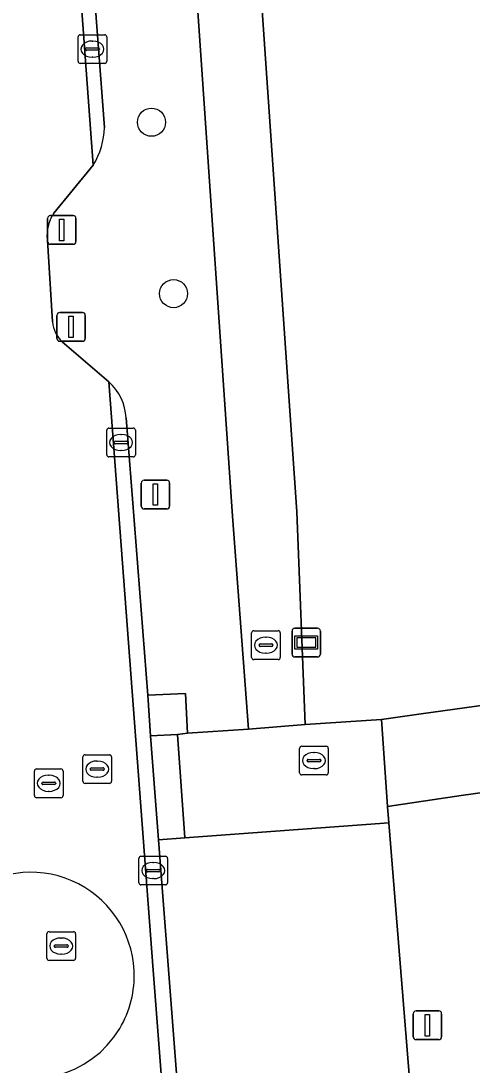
# Model space of a CAD drawing. Extents: x 162661 to 163484, y 380247 to 381230.
# Drawn here: x 163132.86 to 163148.58, y 380399.85 to 380436.19 of the extents above; entities that cross this region are included whole.
import ezdxf

# ---------------------------------------------------------------- set-up
doc = ezdxf.new("R2010")
doc.units = 0
for name, color, linetype in [('IMGEO_Afsluitpaal', 7, 'Continuous'), ('IMGEO_Berm_halfverhard', 7, 'Continuous'), ('IMGEO_Boom', 7, 'Continuous'), ('IMGEO_Brandkraan', 7, 'Continuous'), ('IMGEO_Erf', 7, 'Continuous'), ('IMGEO_Groenvoorziening', 7, 'Continuous'), ('IMGEO_Kolk', 7, 'Continuous'), ('IMGEO_Lichtmast', 7, 'Continuous'), ('IMGEO_Parkeervlak_open', 7, 'Continuous'), ('IMGEO_Rijbaan_lokaal_gesloten', 7, 'Continuous'), ('IMGEO_Rijbaan_lokaal_open', 7, 'Continuous'), ('IMGEO_Rioolput', 7, 'Continuous'), ('IMGEO_Verklikker', 7, 'Continuous'), ('IMGEO_Voetpad_open', 7, 'Continuous')]:
    doc.layers.add(name, color=color, linetype=linetype)

msp = doc.modelspace()

# ---------------------------------------------------------------- linework, layer by layer
at = {"layer": 'IMGEO_Afsluitpaal'}
for p, q in [((163133.891, 380429.416), (163134.681, 380429.416)), ((163134.681, 380429.416), (163133.891, 380429.416)), ((163133.791, 380428.516), (163133.791, 380429.316)), ((163133.791, 380429.316), (163133.791, 380428.516)), ((163134.781, 380429.316), (163134.781, 380428.516)), ((163134.781, 380428.516), (163134.781, 380429.316)), ((163134.681, 380428.416), (163133.891, 380428.416)), ((163133.891, 380428.416), (163134.681, 380428.416)), ((163134.119, 380425.143), (163134.119, 380425.943)), ((163134.119, 380425.943), (163134.119, 380425.143)), ((163134.219, 380426.043), (163135.009, 380426.043)), ((163135.009, 380426.043), (163134.219, 380426.043)), ((163135.109, 380425.943), (163135.109, 380425.143)), ((163135.109, 380425.143), (163135.109, 380425.943)), ((163135.009, 380425.043), (163134.219, 380425.043)), ((163134.219, 380425.043), (163135.009, 380425.043))]:
    msp.add_line(p, q, dxfattribs=at)
for points in [[(163134.211, 380429.291), (163134.361, 380429.291), (163134.361, 380428.541), (163134.211, 380428.541), (163134.211, 380429.291)], [(163134.539, 380425.918), (163134.689, 380425.918), (163134.689, 380425.168), (163134.539, 380425.168), (163134.539, 380425.918)]]:
    msp.add_lwpolyline(points, dxfattribs=at)
for centre, start, end in [((163133.891, 380429.316), 90, 180), ((163133.891, 380429.316), 90, 180), ((163134.681, 380429.316), 0, 90), ((163134.681, 380429.316), 360, 90), ((163133.891, 380428.516), 180, 270), ((163133.891, 380428.516), 180, 270), ((163134.681, 380428.516), 270, 0), ((163134.681, 380428.516), 270, 0), ((163134.219, 380425.943), 90, 180), ((163134.219, 380425.943), 90, 180), ((163135.009, 380425.943), 0, 90), ((163135.009, 380425.943), 360, 90), ((163134.219, 380425.143), 180, 270), ((163134.219, 380425.143), 180, 270), ((163135.009, 380425.143), 270, 0), ((163135.009, 380425.143), 270, 0)]:
    msp.add_arc(centre, 0.1, start, end, dxfattribs=at)
at = {"layer": 'IMGEO_Berm_halfverhard'}
msp.add_lwpolyline([(163138.601, 380412.785), (163137.292, 380412.726), (163137.378, 380411.312), (163138.316, 380411.353), (163138.664, 380411.408)], close=True, dxfattribs=at)
at = {"layer": 'IMGEO_Boom'}
for centre in [(163137.414, 380432.663), (163138.181, 380426.699)]:
    msp.add_circle(centre, 0.489, dxfattribs=at)
at = {"layer": 'IMGEO_Brandkraan'}
for p, q in [((163140.9, 380414.041), (163140.9, 380414.893)), ((163140.975, 380414.967), (163141.827, 380414.967)), ((163141.901, 380414.893), (163141.901, 380414.041)), ((163141.159, 380414.461), (163141.159, 380414.473)), ((163141.597, 380414.424), (163141.199, 380414.424)), ((163141.202, 380414.51), (163141.6, 380414.51)), ((163141.388, 380414.747), (163141.413, 380414.747)), ((163141.643, 380414.473), (163141.643, 380414.461)), ((163141.411, 380414.187), (163141.386, 380414.187)), ((163141.827, 380413.967), (163140.975, 380413.967))]:
    msp.add_line(p, q, dxfattribs=at)
for points in [[(163140.9, 380414.041), (163140.9, 380414.893)], [(163140.975, 380414.967), (163141.827, 380414.967)], [(163141.901, 380414.893), (163141.901, 380414.041)], [(163141.827, 380413.967), (163140.975, 380413.967)]]:
    msp.add_lwpolyline(points, dxfattribs=at)
for centre, radius, start, end in [((163140.977, 380414.891), 0.0765, 91.552, 178.448), ((163140.977, 380414.891), 0.0765, 91.552, 178.448), ((163141.825, 380414.891), 0.0765, 1.552, 88.448), ((163141.825, 380414.891), 0.0765, 1.552, 88.448), ((163141.199, 380414.47), 0.0403, 85.8775, 175.7526), ((163141.196, 380414.46), 0.0366, 178.938, 274.7102), ((163141.6, 380414.467), 0.043, 264.8664, 352.4533), ((163141.604, 380414.472), 0.0386, 1.7309, 96.639), ((163140.977, 380414.043), 0.0765, 181.552, 268.448), ((163140.977, 380414.043), 0.0765, 181.552, 268.448), ((163141.825, 380414.043), 0.0765, 271.552, 358.448), ((163141.825, 380414.043), 0.0765, 271.552, 358.448)]:
    msp.add_arc(centre, radius, start, end, dxfattribs=at)
for centre, major_axis, ratio, start_param, end_param in [((163141.387, 380414.467), (-0.387, 0.002), 0.722429, 4.712389, 7.853982), ((163141.412, 380414.467), (-0.39, 0.002), 0.717154, 1.570796, 4.712389)]:
    msp.add_ellipse(centre, major_axis=major_axis, ratio=ratio, start_param=start_param, end_param=end_param, dxfattribs=at)
at = {"layer": 'IMGEO_Erf'}
msp.add_lwpolyline([(163199.191, 380456.627), (163144.819, 380456.343), (163139.871, 380456.349), (163140.272, 380450.994), (163142.471, 380419.107), (163142.767, 380411.707), (163145.428, 380411.882), (163146.806, 380412.08), (163201.407, 380419.631), (163201.805, 380419.95)], close=True, dxfattribs=at)
at = {"layer": 'IMGEO_Groenvoorziening'}
for points in [[(163136.528, 380422.373), (163137.292, 380412.726), (163138.601, 380412.785), (163138.664, 380411.408), (163140.797, 380411.539), (163140.239, 380418.958), (163137.867, 380453.413), (163137.628, 380456.205), (163135.285, 380455.956), (163135.43, 380454.63), (163134.109, 380454.512), (163135.779, 380432.484)], [(163135.387, 380431.171), (163134.009, 380429.495)], [(163133.777, 380428.741), (163133.964, 380425.713)], [(163134.3, 380425.026), (163135.931, 380423.629)], [(163196.751, 380415.969), (163148.204, 380409.24), (163145.637, 380408.848), (163145.683, 380408.287), (163146.741, 380395.215), (163146.749, 380394.77), (163148.083, 380394.795), (163199.027, 380395.185)]]:
    msp.add_lwpolyline(points, dxfattribs=at)
for centre, radius, start, end in [((163133.063, 380432.58), 2.718, 328.7741, 357.9796), ((163135.088, 380428.75), 1.311, 145.3921, 180.4024), ((163135.105, 380425.845), 1.149, 186.6158, 225.5092), ((163134.733, 380422.29), 1.797, 2.6536, 48.1916)]:
    msp.add_arc(centre, radius, start, end, dxfattribs=at)
at = {"layer": 'IMGEO_Kolk'}
for p, q in [((163134.857, 380434.783), (163134.857, 380435.635)), ((163134.932, 380435.709), (163135.784, 380435.709)), ((163135.858, 380435.635), (163135.858, 380434.783)), ((163135.116, 380435.203), (163135.116, 380435.215)), ((163135.554, 380435.166), (163135.156, 380435.166)), ((163135.159, 380435.252), (163135.557, 380435.252)), ((163135.345, 380435.489), (163135.37, 380435.489)), ((163135.6, 380435.215), (163135.6, 380435.203)), ((163135.368, 380434.929), (163135.343, 380434.929)), ((163135.784, 380434.709), (163134.932, 380434.709)), ((163135.854, 380421.093), (163135.854, 380421.945)), ((163135.929, 380422.019), (163136.781, 380422.019)), ((163136.342, 380421.799), (163136.367, 380421.799)), ((163136.855, 380421.945), (163136.855, 380421.093)), ((163136.113, 380421.513), (163136.113, 380421.525)), ((163136.551, 380421.476), (163136.153, 380421.476)), ((163136.156, 380421.562), (163136.554, 380421.562)), ((163136.597, 380421.525), (163136.597, 380421.513)), ((163136.781, 380421.019), (163135.929, 380421.019)), ((163136.365, 380421.239), (163136.34, 380421.239)), ((163136.973, 380406.196), (163136.973, 380407.048)), ((163137.048, 380407.122), (163137.9, 380407.122)), ((163137.461, 380406.902), (163137.486, 380406.902)), ((163137.974, 380407.048), (163137.974, 380406.196)), ((163137.232, 380406.616), (163137.232, 380406.628)), ((163137.67, 380406.579), (163137.272, 380406.579)), ((163137.275, 380406.665), (163137.673, 380406.665)), ((163137.716, 380406.628), (163137.716, 380406.616)), ((163137.9, 380406.122), (163137.048, 380406.122)), ((163137.484, 380406.342), (163137.459, 380406.342))]:
    msp.add_line(p, q, dxfattribs=at)
for points in [[(163134.857, 380434.783), (163134.857, 380435.635)], [(163134.932, 380435.709), (163135.784, 380435.709)], [(163135.858, 380435.635), (163135.858, 380434.783)], [(163135.784, 380434.709), (163134.932, 380434.709)], [(163135.854, 380421.093), (163135.854, 380421.945)], [(163135.929, 380422.019), (163136.781, 380422.019)], [(163136.855, 380421.945), (163136.855, 380421.093)], [(163136.781, 380421.019), (163135.929, 380421.019)], [(163136.973, 380406.196), (163136.973, 380407.048)], [(163137.048, 380407.122), (163137.9, 380407.122)], [(163137.974, 380407.048), (163137.974, 380406.196)], [(163137.9, 380406.122), (163137.048, 380406.122)]]:
    msp.add_lwpolyline(points, dxfattribs=at)
for centre, radius, start, end in [((163134.934, 380435.633), 0.0765, 91.552, 178.448), ((163134.934, 380435.633), 0.0765, 91.552, 178.448), ((163135.782, 380435.633), 0.0765, 1.552, 88.448), ((163135.782, 380435.633), 0.0765, 1.552, 88.448), ((163135.156, 380435.212), 0.0403, 85.8775, 175.7526), ((163135.153, 380435.202), 0.0366, 178.938, 274.7102), ((163135.557, 380435.209), 0.043, 264.8664, 352.4533), ((163135.561, 380435.214), 0.0386, 1.7309, 96.639), ((163134.934, 380434.785), 0.0765, 181.552, 268.448), ((163134.934, 380434.785), 0.0765, 181.552, 268.448), ((163135.782, 380434.785), 0.0765, 271.552, 358.448), ((163135.782, 380434.785), 0.0765, 271.552, 358.448), ((163135.931, 380421.943), 0.0765, 91.552, 178.448), ((163135.931, 380421.943), 0.0765, 91.552, 178.448), ((163136.779, 380421.943), 0.0765, 1.552, 88.448), ((163136.779, 380421.943), 0.0765, 1.552, 88.448), ((163136.153, 380421.522), 0.0403, 85.8775, 175.7526), ((163136.15, 380421.512), 0.0366, 178.938, 274.7102), ((163136.554, 380421.519), 0.043, 264.8664, 352.4533), ((163136.558, 380421.524), 0.0386, 1.7309, 96.639), ((163135.931, 380421.095), 0.0765, 181.552, 268.448), ((163135.931, 380421.095), 0.0765, 181.552, 268.448), ((163136.779, 380421.095), 0.0765, 271.552, 358.448), ((163136.779, 380421.095), 0.0765, 271.552, 358.448), ((163137.05, 380407.046), 0.0765, 91.552, 178.448), ((163137.05, 380407.046), 0.0765, 91.552, 178.448), ((163137.898, 380407.046), 0.0765, 1.552, 88.448), ((163137.898, 380407.046), 0.0765, 1.552, 88.448), ((163137.272, 380406.625), 0.0403, 85.8775, 175.7526), ((163137.269, 380406.615), 0.0366, 178.938, 274.7102), ((163137.673, 380406.622), 0.043, 264.8664, 352.4533), ((163137.677, 380406.627), 0.0386, 1.7309, 96.639), ((163137.05, 380406.198), 0.0765, 181.552, 268.448), ((163137.05, 380406.198), 0.0765, 181.552, 268.448), ((163137.898, 380406.198), 0.0765, 271.552, 358.448), ((163137.898, 380406.198), 0.0765, 271.552, 358.448)]:
    msp.add_arc(centre, radius, start, end, dxfattribs=at)
for centre, major_axis, ratio, start_param, end_param in [((163135.344, 380435.209), (-0.387, 0.002), 0.722429, 4.712389, 7.853982), ((163135.369, 380435.209), (-0.39, 0.002), 0.717154, 1.570796, 4.712389), ((163136.341, 380421.519), (-0.387, 0.002), 0.722429, 4.712389, 7.853982), ((163136.366, 380421.519), (-0.39, 0.002), 0.717154, 1.570796, 4.712389), ((163137.46, 380406.622), (-0.387, 0.002), 0.722429, 4.712389, 7.853982), ((163137.485, 380406.622), (-0.39, 0.002), 0.717154, 1.570796, 4.712389)]:
    msp.add_ellipse(centre, major_axis=major_axis, ratio=ratio, start_param=start_param, end_param=end_param, dxfattribs=at)
at = {"layer": 'IMGEO_Lichtmast'}
for p, q in [((163137.056, 380419.308), (163137.056, 380420.108)), ((163137.056, 380420.108), (163137.056, 380419.308)), ((163137.156, 380420.208), (163137.946, 380420.208)), ((163137.946, 380420.208), (163137.156, 380420.208)), ((163138.046, 380420.108), (163138.046, 380419.308)), ((163138.046, 380419.308), (163138.046, 380420.108)), ((163137.946, 380419.208), (163137.156, 380419.208)), ((163137.156, 380419.208), (163137.946, 380419.208)), ((163146.63, 380401.739), (163147.42, 380401.739)), ((163147.42, 380401.739), (163146.63, 380401.739)), ((163146.53, 380400.839), (163146.53, 380401.639)), ((163146.53, 380401.639), (163146.53, 380400.839)), ((163147.52, 380401.639), (163147.52, 380400.839)), ((163147.52, 380400.839), (163147.52, 380401.639)), ((163147.42, 380400.739), (163146.63, 380400.739)), ((163146.63, 380400.739), (163147.42, 380400.739))]:
    msp.add_line(p, q, dxfattribs=at)
for points in [[(163137.476, 380420.083), (163137.626, 380420.083), (163137.626, 380419.333), (163137.476, 380419.333), (163137.476, 380420.083)], [(163146.95, 380401.614), (163147.1, 380401.614), (163147.1, 380400.864), (163146.95, 380400.864), (163146.95, 380401.614)]]:
    msp.add_lwpolyline(points, dxfattribs=at)
for centre, start, end in [((163137.156, 380420.108), 90, 180), ((163137.156, 380420.108), 90, 180), ((163137.946, 380420.108), 0, 90), ((163137.946, 380420.108), 360, 90), ((163137.156, 380419.308), 180, 270), ((163137.156, 380419.308), 180, 270), ((163137.946, 380419.308), 270, 0), ((163137.946, 380419.308), 270, 0), ((163146.63, 380401.639), 90, 180), ((163146.63, 380401.639), 90, 180), ((163147.42, 380401.639), 0, 90), ((163147.42, 380401.639), 360, 90), ((163146.63, 380400.839), 180, 270), ((163146.63, 380400.839), 180, 270), ((163147.42, 380400.839), 270, 0), ((163147.42, 380400.839), 270, 0)]:
    msp.add_arc(centre, 0.1, start, end, dxfattribs=at)
at = {"layer": 'IMGEO_Parkeervlak_open'}
msp.add_lwpolyline([(163145.683, 380408.287), (163138.571, 380407.761), (163137.658, 380407.694), (163138.661, 380394.747), (163139.595, 380394.828), (163146.741, 380395.215)], close=True, dxfattribs=at)
at = {"layer": 'IMGEO_Rijbaan_lokaal_gesloten'}
for points in [[(163134.009, 380429.495), (163135.387, 380431.171), (163134.334, 380445.392), (163131.43, 380480.159), (163128.125, 380515.07), (163123.524, 380563.677)], [(163133.964, 380425.713), (163133.777, 380428.741)], [(163136.897, 380352.19), (163140.509, 380304.804), (163145.361, 380299.205), (163144.354, 380312.576), (163140.765, 380360.258), (163137.475, 380403.162), (163135.931, 380423.629), (163134.3, 380425.026)]]:
    msp.add_lwpolyline(points, dxfattribs=at)
for centre, radius, start, end in [((163135.088, 380428.75), 1.311, 145.3921, 180.4024), ((163135.105, 380425.845), 1.149, 186.6158, 225.5092), ((163133.212, 380402.964), 3.601, 2.865, 130.302), ((163133.212, 380402.965), 3.601, 329.2123, 2.8486), ((163133.224, 380402.985), 3.601, 239.7745, 328.8373)]:
    msp.add_arc(centre, radius, start, end, dxfattribs=at)
at = {"layer": 'IMGEO_Rijbaan_lokaal_open'}
for points in [[(163117.274, 380629.188), (163123.524, 380563.677), (163128.125, 380515.07), (163131.43, 380480.159), (163134.334, 380445.392), (163135.387, 380431.171)], [(163135.779, 380432.484), (163134.109, 380454.512), (163133.966, 380455.91), (163133.761, 380459.516), (163132.577, 380472.694), (163132.269, 380476.314), (163132.145, 380477.643), (163128.255, 380519.377), (163128.05, 380520.776), (163127.711, 380524.427), (163126.527, 380537.391), (163126.18, 380540.991), (163126.056, 380542.381), (163121.91, 380585.617), (163121.722, 380587.592), (163118.555, 380620.891), (163118.209, 380624.528), (163117.881, 380627.983)], [(163135.931, 380423.629), (163137.475, 380403.162), (163140.765, 380360.258), (163144.354, 380312.576), (163144.858, 380312.613), (163143.776, 380327.092), (163143.705, 380328.045), (163143.26, 380333.996), (163142.987, 380337.579)], [(163142.987, 380337.579), (163142.503, 380343.939), (163142.33, 380346.217), (163139.036, 380389.731), (163138.932, 380391.167), (163138.661, 380394.747), (163137.658, 380407.694), (163137.378, 380411.312), (163137.292, 380412.726), (163136.528, 380422.373)]]:
    msp.add_lwpolyline(points, dxfattribs=at)
for centre, radius, start, end in [((163133.063, 380432.58), 2.718, 328.7741, 357.9796), ((163134.733, 380422.29), 1.797, 2.6536, 48.1916), ((163133.212, 380402.964), 3.601, 2.865, 130.302), ((163133.212, 380402.965), 3.601, 329.2123, 2.8486), ((163133.224, 380402.985), 3.601, 239.7745, 328.8373)]:
    msp.add_arc(centre, radius, start, end, dxfattribs=at)
at = {"layer": 'IMGEO_Rioolput'}
for p, q in [((163142.572, 380410.024), (163142.572, 380410.876)), ((163142.647, 380410.95), (163143.499, 380410.95)), ((163143.573, 380410.876), (163143.573, 380410.024)), ((163135.023, 380409.728), (163135.023, 380410.58)), ((163135.098, 380410.654), (163135.95, 380410.654)), ((163135.511, 380410.434), (163135.536, 380410.434)), ((163136.024, 380410.58), (163136.024, 380409.728)), ((163142.831, 380410.444), (163142.831, 380410.456)), ((163142.874, 380410.493), (163143.272, 380410.493)), ((163143.06, 380410.73), (163143.085, 380410.73)), ((163143.315, 380410.456), (163143.315, 380410.444)), ((163133.334, 380409.233), (163133.334, 380410.085)), ((163133.409, 380410.159), (163134.261, 380410.159)), ((163134.335, 380410.085), (163134.335, 380409.233)), ((163135.282, 380410.148), (163135.282, 380410.16)), ((163135.72, 380410.111), (163135.322, 380410.111)), ((163135.325, 380410.197), (163135.723, 380410.197)), ((163135.766, 380410.16), (163135.766, 380410.148)), ((163143.269, 380410.407), (163142.871, 380410.407)), ((163143.083, 380410.17), (163143.058, 380410.17)), ((163133.636, 380409.702), (163134.034, 380409.702)), ((163133.822, 380409.939), (163133.847, 380409.939)), ((163135.534, 380409.874), (163135.509, 380409.874)), ((163143.499, 380409.95), (163142.647, 380409.95)), ((163133.593, 380409.653), (163133.593, 380409.665)), ((163134.031, 380409.616), (163133.633, 380409.616)), ((163133.845, 380409.379), (163133.82, 380409.379)), ((163134.077, 380409.665), (163134.077, 380409.653)), ((163135.95, 380409.654), (163135.098, 380409.654)), ((163134.261, 380409.159), (163133.409, 380409.159)), ((163133.769, 380403.57), (163133.769, 380404.422)), ((163133.844, 380404.496), (163134.696, 380404.496)), ((163134.257, 380404.276), (163134.282, 380404.276)), ((163134.77, 380404.422), (163134.77, 380403.57)), ((163134.028, 380403.99), (163134.028, 380404.002)), ((163134.466, 380403.953), (163134.068, 380403.953)), ((163134.071, 380404.039), (163134.469, 380404.039)), ((163134.512, 380404.002), (163134.512, 380403.99)), ((163134.28, 380403.716), (163134.255, 380403.716)), ((163134.696, 380403.496), (163133.844, 380403.496))]:
    msp.add_line(p, q, dxfattribs=at)
for points in [[(163142.572, 380410.024), (163142.572, 380410.876)], [(163142.647, 380410.95), (163143.499, 380410.95)], [(163143.573, 380410.876), (163143.573, 380410.024)], [(163135.023, 380409.728), (163135.023, 380410.58)], [(163135.098, 380410.654), (163135.95, 380410.654)], [(163136.024, 380410.58), (163136.024, 380409.728)], [(163133.334, 380409.233), (163133.334, 380410.085)], [(163133.409, 380410.159), (163134.261, 380410.159)], [(163134.335, 380410.085), (163134.335, 380409.233)], [(163143.499, 380409.95), (163142.647, 380409.95)], [(163135.95, 380409.654), (163135.098, 380409.654)], [(163134.261, 380409.159), (163133.409, 380409.159)], [(163133.769, 380403.57), (163133.769, 380404.422)], [(163133.844, 380404.496), (163134.696, 380404.496)], [(163134.77, 380404.422), (163134.77, 380403.57)], [(163134.696, 380403.496), (163133.844, 380403.496)]]:
    msp.add_lwpolyline(points, dxfattribs=at)
for centre, radius, start, end in [((163142.649, 380410.874), 0.0765, 91.552, 178.448), ((163142.649, 380410.874), 0.0765, 91.552, 178.448), ((163143.497, 380410.874), 0.0765, 1.552, 88.448), ((163143.497, 380410.874), 0.0765, 1.552, 88.448), ((163135.1, 380410.578), 0.0765, 91.552, 178.448), ((163135.1, 380410.578), 0.0765, 91.552, 178.448), ((163135.948, 380410.578), 0.0765, 1.552, 88.448), ((163135.948, 380410.578), 0.0765, 1.552, 88.448), ((163142.871, 380410.453), 0.0403, 85.8775, 175.7526), ((163142.868, 380410.443), 0.0366, 178.938, 274.7102), ((163143.272, 380410.45), 0.043, 264.8664, 352.4533), ((163143.276, 380410.455), 0.0386, 1.7309, 96.639), ((163133.411, 380410.083), 0.0765, 91.552, 178.448), ((163133.411, 380410.083), 0.0765, 91.552, 178.448), ((163134.259, 380410.083), 0.0765, 1.552, 88.448), ((163134.259, 380410.083), 0.0765, 1.552, 88.448), ((163135.322, 380410.157), 0.0403, 85.8775, 175.7526), ((163135.319, 380410.147), 0.0366, 178.938, 274.7102), ((163135.723, 380410.154), 0.043, 264.8664, 352.4533), ((163135.727, 380410.159), 0.0386, 1.7309, 96.639), ((163133.633, 380409.662), 0.0403, 85.8775, 175.7526), ((163134.038, 380409.664), 0.0386, 1.7309, 96.639), ((163135.1, 380409.73), 0.0765, 181.552, 268.448), ((163135.1, 380409.73), 0.0765, 181.552, 268.448), ((163135.948, 380409.73), 0.0765, 271.552, 358.448), ((163135.948, 380409.73), 0.0765, 271.552, 358.448), ((163142.649, 380410.026), 0.0765, 181.552, 268.448), ((163142.649, 380410.026), 0.0765, 181.552, 268.448), ((163143.497, 380410.026), 0.0765, 271.552, 358.448), ((163143.497, 380410.026), 0.0765, 271.552, 358.448), ((163133.63, 380409.652), 0.0366, 178.938, 274.7102), ((163134.034, 380409.659), 0.043, 264.8664, 352.4533), ((163133.411, 380409.235), 0.0765, 181.552, 268.448), ((163133.411, 380409.235), 0.0765, 181.552, 268.448), ((163134.259, 380409.235), 0.0765, 271.552, 358.448), ((163134.259, 380409.235), 0.0765, 271.552, 358.448), ((163133.846, 380404.42), 0.0765, 91.552, 178.448), ((163133.846, 380404.42), 0.0765, 91.552, 178.448), ((163134.694, 380404.42), 0.0765, 1.552, 88.448), ((163134.694, 380404.42), 0.0765, 1.552, 88.448), ((163134.068, 380403.999), 0.0403, 85.8775, 175.7526), ((163134.065, 380403.989), 0.0366, 178.938, 274.7102), ((163134.469, 380403.996), 0.043, 264.8664, 352.4533), ((163134.473, 380404.001), 0.0386, 1.7309, 96.639), ((163133.846, 380403.572), 0.0765, 181.552, 268.448), ((163133.846, 380403.572), 0.0765, 181.552, 268.448), ((163134.694, 380403.572), 0.0765, 271.552, 358.448), ((163134.694, 380403.572), 0.0765, 271.552, 358.448)]:
    msp.add_arc(centre, radius, start, end, dxfattribs=at)
for centre, major_axis, ratio, start_param, end_param in [((163135.51, 380410.154), (-0.387, 0.002), 0.722429, 4.712389, 7.853982), ((163135.535, 380410.154), (-0.39, 0.002), 0.717154, 1.570796, 4.712389), ((163143.059, 380410.45), (-0.387, 0.002), 0.722429, 4.712389, 7.853982), ((163143.084, 380410.45), (-0.39, 0.002), 0.717154, 1.570796, 4.712389), ((163133.821, 380409.659), (-0.387, 0.002), 0.722429, 4.712389, 7.853982), ((163133.846, 380409.659), (-0.39, 0.002), 0.717154, 1.570796, 4.712389), ((163134.256, 380403.996), (-0.387, 0.002), 0.722429, 4.712389, 7.853982), ((163134.281, 380403.996), (-0.39, 0.002), 0.717154, 1.570796, 4.712389)]:
    msp.add_ellipse(centre, major_axis=major_axis, ratio=ratio, start_param=start_param, end_param=end_param, dxfattribs=at)
at = {"layer": 'IMGEO_Verklikker'}
for p, q in [((163142.311, 380414.158), (163142.311, 380414.958)), ((163142.311, 380414.958), (163142.311, 380414.158)), ((163142.411, 380415.058), (163143.201, 380415.058)), ((163143.201, 380415.058), (163142.411, 380415.058)), ((163143.301, 380414.958), (163143.301, 380414.158)), ((163143.301, 380414.158), (163143.301, 380414.958)), ((163143.201, 380414.058), (163142.411, 380414.058)), ((163142.411, 380414.058), (163143.201, 380414.058))]:
    msp.add_line(p, q, dxfattribs=at)
for points in [[(163142.412, 380414.79), (163143.2, 380414.79), (163143.2, 380414.326), (163142.412, 380414.326), (163142.412, 380414.79)], [(163142.477, 380414.725), (163142.477, 380414.391), (163143.135, 380414.391), (163143.135, 380414.725), (163142.477, 380414.725)]]:
    msp.add_lwpolyline(points, dxfattribs=at)
for centre, start, end in [((163142.411, 380414.958), 90, 180), ((163142.411, 380414.958), 90, 180), ((163143.201, 380414.958), 0, 90), ((163143.201, 380414.958), 360, 90), ((163142.411, 380414.158), 180, 270), ((163142.411, 380414.158), 180, 270), ((163143.201, 380414.158), 270, 0), ((163143.201, 380414.158), 270, 0)]:
    msp.add_arc(centre, 0.1, start, end, dxfattribs=at)
at = {"layer": 'IMGEO_Voetpad_open'}
for points in [[(163140.272, 380450.994), (163139.871, 380456.349), (163137.628, 380456.205), (163137.867, 380453.413), (163140.239, 380418.958), (163140.797, 380411.539), (163142.767, 380411.707), (163142.471, 380419.107)], [(163145.428, 380411.882), (163142.767, 380411.707), (163140.797, 380411.539), (163138.664, 380411.408), (163138.316, 380411.353), (163138.571, 380407.761), (163145.683, 380408.287), (163145.637, 380408.848)], [(163138.571, 380407.761), (163138.316, 380411.353), (163137.378, 380411.312), (163137.658, 380407.694)]]:
    msp.add_lwpolyline(points, close=True, dxfattribs=at)
msp.add_lwpolyline([(163201.407, 380419.631), (163146.806, 380412.08), (163145.428, 380411.882), (163145.637, 380408.848), (163148.204, 380409.24), (163196.751, 380415.969)], dxfattribs=at)

doc.saveas('drawing.dxf')
